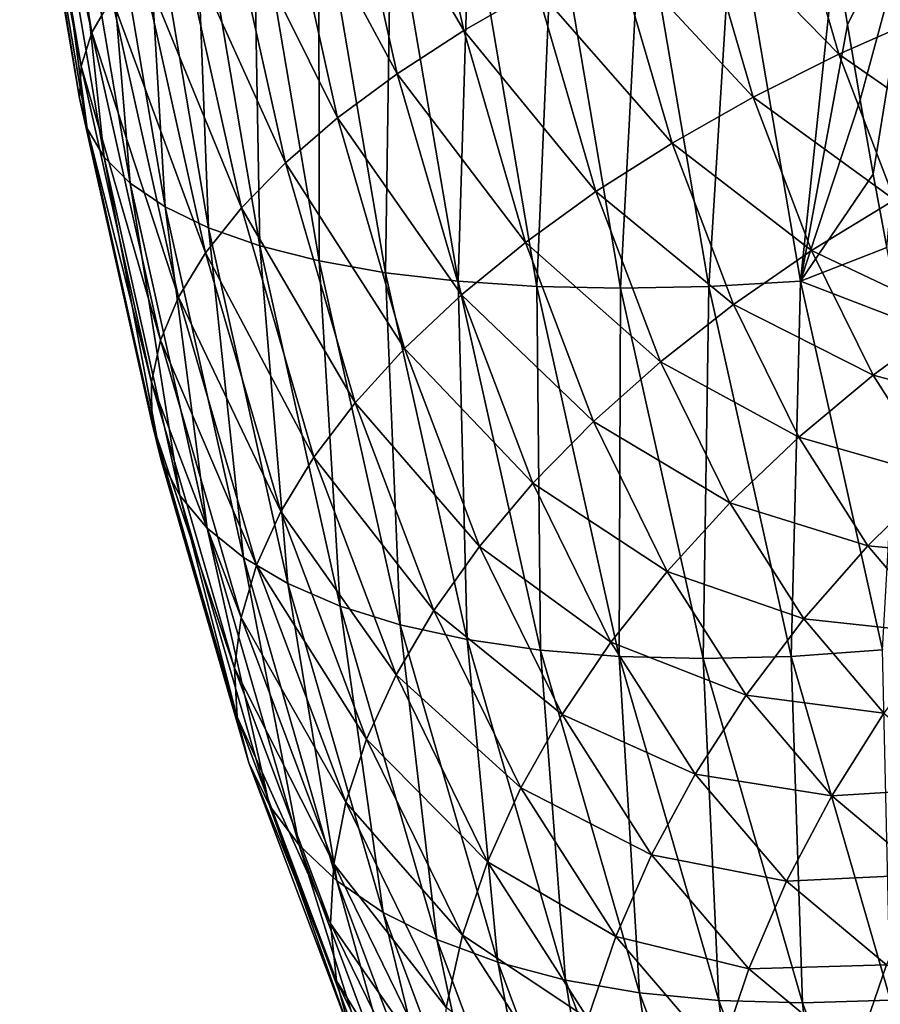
# Model space of a CAD drawing. Header units: millimetres. Extents: x -522 to 188, y -54 to 63.
# Tile 899 of 1056: x 2.88 to 5.36, y -49.92 to -47.08. Entities that reach past the tile are written whole.
import ezdxf

# ---------------------------------------------------------------- set-up
doc = ezdxf.new("R2010")
doc.units = ezdxf.units.MM
doc.header["$LTSCALE"] = 65.185185
doc.layers.add('39', color=7, linetype='CONTINUOUS')
doc.layers.add('40', color=7, linetype='CONTINUOUS')

msp = doc.modelspace()

# ---------------------------------------------------------------- linework, layer by layer
at = {"layer": '39', "linetype": 'CONTINUOUS'}
for points in [[(5.2284, -46.8799, 2.151), (5.2632, -47.099, 2.0905), (5.4777, -46.6605, 2.259), (5.2284, -46.8799, 2.151)], [(5.2632, -47.099, 2.0905), (5.2995, -47.3155, 2.0274), (5.4777, -46.6605, 2.259), (5.2632, -47.099, 2.0905)], [(5.2995, -47.3155, 2.0274), (5.3374, -47.5293, 1.9616), (5.4777, -46.6605, 2.259), (5.2995, -47.3155, 2.0274)], [(5.3374, -47.5293, 1.9616), (5.3768, -47.7405, 1.893), (5.4777, -46.6605, 2.259), (5.3374, -47.5293, 1.9616)]]:
    msp.add_3dface(points, dxfattribs=at)
at = {"layer": '40', "linetype": 'CONTINUOUS'}
for points in [[(3.0866, -47.1214, -1.4972), (2.8867, -46.2224, -0.9362), (2.9216, -46.1473, -1.2097), (3.0866, -47.1214, -1.4972)], [(3.0866, -47.1214, -1.4972), (2.9216, -46.1473, -1.2097), (3.1442, -47.0215, -1.7586), (3.0866, -47.1214, -1.4972)], [(3.0554, -47.2181, -1.2301), (2.8787, -46.2943, -0.6597), (2.8867, -46.2224, -0.9362), (3.0554, -47.2181, -1.2301)], [(3.0554, -47.2181, -1.2301), (2.8867, -46.2224, -0.9362), (3.0866, -47.1214, -1.4972), (3.0554, -47.2181, -1.2301)], [(3.051, -47.3107, -0.9597), (2.8787, -46.2943, -0.6597), (3.0554, -47.2181, -1.2301), (3.051, -47.3107, -0.9597)], [(3.051, -47.3107, -0.9597), (2.8977, -46.3624, -0.3828), (2.8787, -46.2943, -0.6597), (3.051, -47.3107, -0.9597)], [(3.0734, -47.3983, -0.6886), (2.8977, -46.3624, -0.3828), (3.051, -47.3107, -0.9597), (3.0734, -47.3983, -0.6886)], [(3.0734, -47.3983, -0.6886), (2.9434, -46.426, -0.108), (2.8977, -46.3624, -0.3828), (3.0734, -47.3983, -0.6886)], [(3.1222, -47.4802, -0.4193), (3.0155, -46.4846, 0.1623), (2.9434, -46.426, -0.108), (3.1222, -47.4802, -0.4193)], [(3.1222, -47.4802, -0.4193), (2.9434, -46.426, -0.108), (3.0734, -47.3983, -0.6886), (3.1222, -47.4802, -0.4193)], [(4.1579, -47.1157, -3.3577), (3.8022, -46.5055, -2.9013), (3.9995, -46.4056, -3.0823), (4.1579, -47.1157, -3.3577)], [(4.1579, -47.1157, -3.3577), (3.9995, -46.4056, -3.0823), (4.368, -46.9952, -3.5094), (4.1579, -47.1157, -3.3577)], [(3.1972, -47.5556, -0.154), (3.0155, -46.4846, 0.1623), (3.1222, -47.4802, -0.4193), (3.1972, -47.5556, -0.154)], [(3.1972, -47.5556, -0.154), (3.1133, -46.5377, 0.4255), (3.0155, -46.4846, 0.1623), (3.1972, -47.5556, -0.154)], [(3.9662, -47.2402, -3.1863), (3.6249, -46.6077, -2.7019), (3.8022, -46.5055, -2.9013), (3.9662, -47.2402, -3.1863)], [(3.9662, -47.2402, -3.1863), (3.8022, -46.5055, -2.9013), (4.1579, -47.1157, -3.3577), (3.9662, -47.2402, -3.1863)], [(3.2977, -47.6239, 0.1047), (3.2359, -46.5847, 0.6793), (3.1133, -46.5377, 0.4255), (3.2977, -47.6239, 0.1047)], [(3.2977, -47.6239, 0.1047), (3.1133, -46.5377, 0.4255), (3.1972, -47.5556, -0.154), (3.2977, -47.6239, 0.1047)], [(3.4226, -47.6843, 0.3545), (3.2359, -46.5847, 0.6793), (3.2977, -47.6239, 0.1047), (3.4226, -47.6843, 0.3545)], [(3.4226, -47.6843, 0.3545), (3.3822, -46.6252, 0.9214), (3.2359, -46.5847, 0.6793), (3.4226, -47.6843, 0.3545)], [(3.5709, -47.7364, 0.5932), (3.3822, -46.6252, 0.9214), (3.4226, -47.6843, 0.3545), (3.5709, -47.7364, 0.5932)], [(3.5709, -47.7364, 0.5932), (3.5509, -46.6589, 1.1496), (3.3822, -46.6252, 0.9214), (3.5709, -47.7364, 0.5932)], [(3.7945, -47.3677, -2.9967), (3.4691, -46.7114, -2.4858), (3.6249, -46.6077, -2.7019), (3.7945, -47.3677, -2.9967)], [(3.7945, -47.3677, -2.9967), (3.6249, -46.6077, -2.7019), (3.9662, -47.2402, -3.1863), (3.7945, -47.3677, -2.9967)], [(3.7413, -47.7796, 0.8185), (3.5509, -46.6589, 1.1496), (3.5709, -47.7364, 0.5932), (3.7413, -47.7796, 0.8185)], [(3.7413, -47.7796, 0.8185), (3.7405, -46.6854, 1.3618), (3.5509, -46.6589, 1.1496), (3.7413, -47.7796, 0.8185)], [(5.2389, -47.1842, -4.0926), (4.8354, -46.7707, -3.7483), (5.0884, -46.6687, -3.8334), (5.2389, -47.1842, -4.0926)], [(5.2389, -47.1842, -4.0926), (5.0884, -46.6687, -3.8334), (5.4961, -47.0703, -4.1434), (5.2389, -47.1842, -4.0926)], [(3.6444, -47.497, -2.7907), (3.3363, -46.8155, -2.2552), (3.4691, -46.7114, -2.4858), (3.6444, -47.497, -2.7907)], [(3.6444, -47.497, -2.7907), (3.4691, -46.7114, -2.4858), (3.7945, -47.3677, -2.9967), (3.6444, -47.497, -2.7907)], [(3.9322, -47.8137, 1.0284), (3.9492, -46.7046, 1.5561), (3.7405, -46.6854, 1.3618), (3.9322, -47.8137, 1.0284)], [(3.9322, -47.8137, 1.0284), (3.7405, -46.6854, 1.3618), (3.7413, -47.7796, 0.8185), (3.9322, -47.8137, 1.0284)], [(4.1418, -47.8382, 1.2211), (3.9492, -46.7046, 1.5561), (3.9322, -47.8137, 1.0284), (4.1418, -47.8382, 1.2211)], [(4.1418, -47.8382, 1.2211), (4.1751, -46.7162, 1.7308), (3.9492, -46.7046, 1.5561), (4.1418, -47.8382, 1.2211)], [(4.8635, -47.853, 1.6789), (4.9351, -46.7049, 2.1218), (4.6703, -46.7163, 2.0149), (4.8635, -47.853, 1.6789)], [(5.1277, -47.8381, 1.7867), (4.9351, -46.7049, 2.1218), (4.8635, -47.853, 1.6789), (5.1277, -47.8381, 1.7867)], [(5.1277, -47.8381, 1.7867), (5.2284, -46.8799, 2.151), (4.9351, -46.7049, 2.1218), (5.1277, -47.8381, 1.7867)], [(4.3683, -47.853, 1.3948), (4.1751, -46.7162, 1.7308), (4.1418, -47.8382, 1.2211), (4.3683, -47.853, 1.3948)], [(4.3683, -47.853, 1.3948), (4.4162, -46.7201, 1.8842), (4.1751, -46.7162, 1.7308), (4.3683, -47.853, 1.3948)], [(4.6096, -47.858, 1.5478), (4.4162, -46.7201, 1.8842), (4.3683, -47.853, 1.3948), (4.6096, -47.858, 1.5478)], [(4.6096, -47.858, 1.5478), (4.6703, -46.7163, 2.0149), (4.4162, -46.7201, 1.8842), (4.6096, -47.858, 1.5478)], [(4.8635, -47.853, 1.6789), (4.6703, -46.7163, 2.0149), (4.6096, -47.858, 1.5478), (4.8635, -47.853, 1.6789)], [(4.9921, -47.3078, -4.0186), (4.5945, -46.8798, -3.64), (4.8354, -46.7707, -3.7483), (4.9921, -47.3078, -4.0186)], [(4.9921, -47.3078, -4.0186), (4.8354, -46.7707, -3.7483), (5.2389, -47.1842, -4.0926), (4.9921, -47.3078, -4.0186)], [(3.5173, -47.6268, -2.5701), (3.2277, -46.9192, -2.0121), (3.3363, -46.8155, -2.2552), (3.5173, -47.6268, -2.5701)], [(3.5173, -47.6268, -2.5701), (3.3363, -46.8155, -2.2552), (3.6444, -47.497, -2.7907), (3.5173, -47.6268, -2.5701)], [(4.7579, -47.4401, -3.922), (4.368, -46.9952, -3.5094), (4.5945, -46.8798, -3.64), (4.7579, -47.4401, -3.922)], [(4.7579, -47.4401, -3.922), (4.5945, -46.8798, -3.64), (4.9921, -47.3078, -4.0186), (4.7579, -47.4401, -3.922)], [(5.2632, -47.099, 2.0905), (5.2284, -46.8799, 2.151), (5.1277, -47.8381, 1.7867), (5.2632, -47.099, 2.0905)], [(3.4144, -47.756, -2.3369), (3.1442, -47.0215, -1.7586), (3.2277, -46.9192, -2.0121), (3.4144, -47.756, -2.3369)], [(3.4144, -47.756, -2.3369), (3.2277, -46.9192, -2.0121), (3.5173, -47.6268, -2.5701), (3.4144, -47.756, -2.3369)], [(4.5385, -47.5799, -3.8039), (4.1579, -47.1157, -3.3577), (4.368, -46.9952, -3.5094), (4.5385, -47.5799, -3.8039)], [(4.5385, -47.5799, -3.8039), (4.368, -46.9952, -3.5094), (4.7579, -47.4401, -3.922), (4.5385, -47.5799, -3.8039)], [(3.3365, -47.8835, -2.0933), (3.0866, -47.1214, -1.4972), (3.1442, -47.0215, -1.7586), (3.3365, -47.8835, -2.0933)], [(3.3365, -47.8835, -2.0933), (3.1442, -47.0215, -1.7586), (3.4144, -47.756, -2.3369), (3.3365, -47.8835, -2.0933)], [(5.6482, -47.4695, -4.4028), (5.2389, -47.1842, -4.0926), (5.4961, -47.0703, -4.1434), (5.6482, -47.4695, -4.4028)], [(5.2995, -47.3155, 2.0274), (5.2632, -47.099, 2.0905), (5.1277, -47.8381, 1.7867), (5.2995, -47.3155, 2.0274)], [(3.2844, -48.0081, -1.8414), (3.0554, -47.2181, -1.2301), (3.0866, -47.1214, -1.4972), (3.2844, -48.0081, -1.8414)], [(3.2844, -48.0081, -1.8414), (3.0866, -47.1214, -1.4972), (3.3365, -47.8835, -2.0933), (3.2844, -48.0081, -1.8414)], [(4.3358, -47.726, -3.6652), (3.9662, -47.2402, -3.1863), (4.1579, -47.1157, -3.3577), (4.3358, -47.726, -3.6652)], [(4.3358, -47.726, -3.6652), (4.1579, -47.1157, -3.3577), (4.5385, -47.5799, -3.8039), (4.3358, -47.726, -3.6652)], [(5.3986, -47.6037, -4.3654), (4.9921, -47.3078, -4.0186), (5.2389, -47.1842, -4.0926), (5.3986, -47.6037, -4.3654)], [(5.3986, -47.6037, -4.3654), (5.2389, -47.1842, -4.0926), (5.6482, -47.4695, -4.4028), (5.3986, -47.6037, -4.3654)], [(3.2586, -48.1286, -1.5836), (3.051, -47.3107, -0.9597), (3.0554, -47.2181, -1.2301), (3.2586, -48.1286, -1.5836)], [(3.2586, -48.1286, -1.5836), (3.0554, -47.2181, -1.2301), (3.2844, -48.0081, -1.8414), (3.2586, -48.1286, -1.5836)], [(4.1516, -47.8769, -3.5071), (3.7945, -47.3677, -2.9967), (3.9662, -47.2402, -3.1863), (4.1516, -47.8769, -3.5071)], [(4.1516, -47.8769, -3.5071), (3.9662, -47.2402, -3.1863), (4.3358, -47.726, -3.6652), (4.1516, -47.8769, -3.5071)], [(5.1601, -47.7494, -4.306), (4.7579, -47.4401, -3.922), (4.9921, -47.3078, -4.0186), (5.1601, -47.7494, -4.306)], [(5.1601, -47.7494, -4.306), (4.9921, -47.3078, -4.0186), (5.3986, -47.6037, -4.3654), (5.1601, -47.7494, -4.306)], [(3.2593, -48.244, -1.3221), (3.051, -47.3107, -0.9597), (3.2586, -48.1286, -1.5836), (3.2593, -48.244, -1.3221)], [(3.2593, -48.244, -1.3221), (3.0734, -47.3983, -0.6886), (3.051, -47.3107, -0.9597), (3.2593, -48.244, -1.3221)], [(5.3374, -47.5293, 1.9616), (5.2995, -47.3155, 2.0274), (5.1277, -47.8381, 1.7867), (5.3374, -47.5293, 1.9616)], [(3.9877, -48.0314, -3.3312), (3.6444, -47.497, -2.7907), (3.7945, -47.3677, -2.9967), (3.9877, -48.0314, -3.3312)], [(3.9877, -48.0314, -3.3312), (3.7945, -47.3677, -2.9967), (4.1516, -47.8769, -3.5071), (3.9877, -48.0314, -3.3312)], [(3.2864, -48.3532, -1.0594), (3.0734, -47.3983, -0.6886), (3.2593, -48.244, -1.3221), (3.2864, -48.3532, -1.0594)], [(3.2864, -48.3532, -1.0594), (3.1222, -47.4802, -0.4193), (3.0734, -47.3983, -0.6886), (3.2864, -48.3532, -1.0594)], [(4.9347, -47.9054, -4.2251), (4.5385, -47.5799, -3.8039), (4.7579, -47.4401, -3.922), (4.9347, -47.9054, -4.2251)], [(4.9347, -47.9054, -4.2251), (4.7579, -47.4401, -3.922), (5.1601, -47.7494, -4.306), (4.9347, -47.9054, -4.2251)], [(3.3398, -48.4552, -0.7979), (3.1972, -47.5556, -0.154), (3.1222, -47.4802, -0.4193), (3.3398, -48.4552, -0.7979)], [(3.3398, -48.4552, -0.7979), (3.1222, -47.4802, -0.4193), (3.2864, -48.3532, -1.0594), (3.3398, -48.4552, -0.7979)], [(3.8455, -48.188, -3.1391), (3.5173, -47.6268, -2.5701), (3.6444, -47.497, -2.7907), (3.8455, -48.188, -3.1391)], [(3.8455, -48.188, -3.1391), (3.6444, -47.497, -2.7907), (3.9877, -48.0314, -3.3312), (3.8455, -48.188, -3.1391)], [(5.3768, -47.7405, 1.893), (5.3374, -47.5293, 1.9616), (5.1277, -47.8381, 1.7867), (5.3768, -47.7405, 1.893)], [(3.4189, -48.5491, -0.5398), (3.1972, -47.5556, -0.154), (3.3398, -48.4552, -0.7979), (3.4189, -48.5491, -0.5398)], [(3.4189, -48.5491, -0.5398), (3.2977, -47.6239, 0.1047), (3.1972, -47.5556, -0.154), (3.4189, -48.5491, -0.5398)], [(4.7246, -48.0702, -4.1235), (4.3358, -47.726, -3.6652), (4.5385, -47.5799, -3.8039), (4.7246, -48.0702, -4.1235)], [(4.7246, -48.0702, -4.1235), (4.5385, -47.5799, -3.8039), (4.9347, -47.9054, -4.2251), (4.7246, -48.0702, -4.1235)], [(5.5652, -47.9418, -4.6501), (5.1601, -47.7494, -4.306), (5.3986, -47.6037, -4.3654), (5.5652, -47.9418, -4.6501)], [(3.523, -48.634, -0.2876), (3.4226, -47.6843, 0.3545), (3.2977, -47.6239, 0.1047), (3.523, -48.634, -0.2876)], [(3.523, -48.634, -0.2876), (3.2977, -47.6239, 0.1047), (3.4189, -48.5491, -0.5398), (3.523, -48.634, -0.2876)], [(3.7263, -48.3453, -2.9324), (3.4144, -47.756, -2.3369), (3.5173, -47.6268, -2.5701), (3.7263, -48.3453, -2.9324)], [(3.7263, -48.3453, -2.9324), (3.5173, -47.6268, -2.5701), (3.8455, -48.188, -3.1391), (3.7263, -48.3453, -2.9324)], [(3.6513, -48.7092, -0.0435), (3.4226, -47.6843, 0.3545), (3.523, -48.634, -0.2876), (3.6513, -48.7092, -0.0435)], [(3.6513, -48.7092, -0.0435), (3.5709, -47.7364, 0.5932), (3.4226, -47.6843, 0.3545), (3.6513, -48.7092, -0.0435)], [(4.5315, -48.2423, -4.0019), (4.1516, -47.8769, -3.5071), (4.3358, -47.726, -3.6652), (4.5315, -48.2423, -4.0019)], [(4.5315, -48.2423, -4.0019), (4.3358, -47.726, -3.6652), (4.7246, -48.0702, -4.1235), (4.5315, -48.2423, -4.0019)], [(3.6312, -48.5018, -2.7131), (3.3365, -47.8835, -2.0933), (3.4144, -47.756, -2.3369), (3.6312, -48.5018, -2.7131)], [(3.6312, -48.5018, -2.7131), (3.4144, -47.756, -2.3369), (3.7263, -48.3453, -2.9324), (3.6312, -48.5018, -2.7131)], [(3.8024, -48.7741, 0.1902), (3.5709, -47.7364, 0.5932), (3.6513, -48.7092, -0.0435), (3.8024, -48.7741, 0.1902)], [(3.8024, -48.7741, 0.1902), (3.7413, -47.7796, 0.8185), (3.5709, -47.7364, 0.5932), (3.8024, -48.7741, 0.1902)], [(5.3371, -48.1088, -4.6088), (4.9347, -47.9054, -4.2251), (5.1601, -47.7494, -4.306), (5.3371, -48.1088, -4.6088)], [(5.4178, -47.9491, 1.8217), (5.3768, -47.7405, 1.893), (5.1277, -47.8381, 1.7867), (5.4178, -47.9491, 1.8217)], [(5.3371, -48.1088, -4.6088), (5.1601, -47.7494, -4.306), (5.5652, -47.9418, -4.6501), (5.3371, -48.1088, -4.6088)], [(3.9752, -48.8279, 0.4114), (3.7413, -47.7796, 0.8185), (3.8024, -48.7741, 0.1902), (3.9752, -48.8279, 0.4114)], [(3.9752, -48.8279, 0.4114), (3.9322, -47.8137, 1.0284), (3.7413, -47.7796, 0.8185), (3.9752, -48.8279, 0.4114)], [(4.1679, -48.8702, 0.6181), (4.1418, -47.8382, 1.2211), (3.9322, -47.8137, 1.0284), (4.1679, -48.8702, 0.6181)], [(4.1679, -48.8702, 0.6181), (3.9322, -47.8137, 1.0284), (3.9752, -48.8279, 0.4114), (4.1679, -48.8702, 0.6181)], [(4.3788, -48.9007, 0.8085), (4.3683, -47.853, 1.3948), (4.1418, -47.8382, 1.2211), (4.3788, -48.9007, 0.8085)], [(4.3788, -48.9007, 0.8085), (4.1418, -47.8382, 1.2211), (4.1679, -48.8702, 0.6181), (4.3788, -48.9007, 0.8085)], [(5.1012, -48.9186, 1.2651), (5.1277, -47.8381, 1.7867), (4.8635, -47.853, 1.6789), (5.1012, -48.9186, 1.2651)], [(5.3645, -48.8999, 1.3745), (5.1277, -47.8381, 1.7867), (5.1012, -48.9186, 1.2651), (5.3645, -48.8999, 1.3745)], [(5.3645, -48.8999, 1.3745), (5.4178, -47.9491, 1.8217), (5.1277, -47.8381, 1.7867), (5.3645, -48.8999, 1.3745)], [(4.6061, -48.919, 0.9808), (4.3683, -47.853, 1.3948), (4.3788, -48.9007, 0.8085), (4.6061, -48.919, 0.9808)], [(4.6061, -48.919, 0.9808), (4.6096, -47.858, 1.5478), (4.3683, -47.853, 1.3948), (4.6061, -48.919, 0.9808)], [(4.8476, -48.925, 1.1335), (4.6096, -47.858, 1.5478), (4.6061, -48.919, 0.9808), (4.8476, -48.925, 1.1335)], [(4.8476, -48.925, 1.1335), (4.8635, -47.853, 1.6789), (4.6096, -47.858, 1.5478), (4.8476, -48.925, 1.1335)], [(5.1012, -48.9186, 1.2651), (4.8635, -47.853, 1.6789), (4.8476, -48.925, 1.1335), (5.1012, -48.9186, 1.2651)], [(3.561, -48.6563, -2.4831), (3.2844, -48.0081, -1.8414), (3.3365, -47.8835, -2.0933), (3.561, -48.6563, -2.4831)], [(3.561, -48.6563, -2.4831), (3.3365, -47.8835, -2.0933), (3.6312, -48.5018, -2.7131), (3.561, -48.6563, -2.4831)], [(4.3573, -48.4202, -3.8616), (3.9877, -48.0314, -3.3312), (4.1516, -47.8769, -3.5071), (4.3573, -48.4202, -3.8616)], [(4.3573, -48.4202, -3.8616), (4.1516, -47.8769, -3.5071), (4.5315, -48.2423, -4.0019), (4.3573, -48.4202, -3.8616)], [(5.1228, -48.2876, -4.5473), (4.7246, -48.0702, -4.1235), (4.9347, -47.9054, -4.2251), (5.1228, -48.2876, -4.5473)], [(5.1228, -48.2876, -4.5473), (4.9347, -47.9054, -4.2251), (5.3371, -48.1088, -4.6088), (5.1228, -48.2876, -4.5473)], [(5.7391, -48.2149, -4.9504), (5.3371, -48.1088, -4.6088), (5.5652, -47.9418, -4.6501), (5.7391, -48.2149, -4.9504)], [(3.5165, -48.8071, -2.2445), (3.2586, -48.1286, -1.5836), (3.2844, -48.0081, -1.8414), (3.5165, -48.8071, -2.2445)], [(3.5165, -48.8071, -2.2445), (3.2844, -48.0081, -1.8414), (3.561, -48.6563, -2.4831), (3.5165, -48.8071, -2.2445)], [(4.2036, -48.6023, -3.7038), (3.8455, -48.188, -3.1391), (3.9877, -48.0314, -3.3312), (4.2036, -48.6023, -3.7038)], [(4.2036, -48.6023, -3.7038), (3.9877, -48.0314, -3.3312), (4.3573, -48.4202, -3.8616), (4.2036, -48.6023, -3.7038)], [(4.9243, -48.4765, -4.466), (4.5315, -48.2423, -4.0019), (4.7246, -48.0702, -4.1235), (4.9243, -48.4765, -4.466)], [(4.9243, -48.4765, -4.466), (4.7246, -48.0702, -4.1235), (5.1228, -48.2876, -4.5473), (4.9243, -48.4765, -4.466)], [(3.4979, -48.9531, -1.9995), (3.2593, -48.244, -1.3221), (3.2586, -48.1286, -1.5836), (3.4979, -48.9531, -1.9995)], [(3.4979, -48.9531, -1.9995), (3.2586, -48.1286, -1.5836), (3.5165, -48.8071, -2.2445), (3.4979, -48.9531, -1.9995)], [(5.5233, -48.4011, -4.9301), (5.1228, -48.2876, -4.5473), (5.3371, -48.1088, -4.6088), (5.5233, -48.4011, -4.9301)], [(5.5233, -48.4011, -4.9301), (5.3371, -48.1088, -4.6088), (5.7391, -48.2149, -4.9504), (5.5233, -48.4011, -4.9301)], [(4.0717, -48.7868, -3.53), (3.7263, -48.3453, -2.9324), (3.8455, -48.188, -3.1391), (4.0717, -48.7868, -3.53)], [(4.0717, -48.7868, -3.53), (3.8455, -48.188, -3.1391), (4.2036, -48.6023, -3.7038), (4.0717, -48.7868, -3.53)], [(3.5055, -49.0929, -1.7504), (3.2593, -48.244, -1.3221), (3.4979, -48.9531, -1.9995), (3.5055, -49.0929, -1.7504)], [(3.5055, -49.0929, -1.7504), (3.2864, -48.3532, -1.0594), (3.2593, -48.244, -1.3221), (3.5055, -49.0929, -1.7504)], [(4.7435, -48.6737, -4.3658), (4.3573, -48.4202, -3.8616), (4.5315, -48.2423, -4.0019), (4.7435, -48.6737, -4.3658)], [(4.7435, -48.6737, -4.3658), (4.5315, -48.2423, -4.0019), (4.9243, -48.4765, -4.466), (4.7435, -48.6737, -4.3658)], [(5.3222, -48.6003, -4.891), (4.9243, -48.4765, -4.466), (5.1228, -48.2876, -4.5473), (5.3222, -48.6003, -4.891)], [(5.3222, -48.6003, -4.891), (5.1228, -48.2876, -4.5473), (5.5233, -48.4011, -4.9301), (5.3222, -48.6003, -4.891)], [(3.5392, -49.2251, -1.4993), (3.2864, -48.3532, -1.0594), (3.5055, -49.0929, -1.7504), (3.5392, -49.2251, -1.4993)], [(3.5392, -49.2251, -1.4993), (3.3398, -48.4552, -0.7979), (3.2864, -48.3532, -1.0594), (3.5392, -49.2251, -1.4993)], [(3.9629, -48.9722, -3.3417), (3.6312, -48.5018, -2.7131), (3.7263, -48.3453, -2.9324), (3.9629, -48.9722, -3.3417)], [(3.9629, -48.9722, -3.3417), (3.7263, -48.3453, -2.9324), (4.0717, -48.7868, -3.53), (3.9629, -48.9722, -3.3417)], [(5.7239, -48.6381, -5.2778), (5.3222, -48.6003, -4.891), (5.5233, -48.4011, -4.9301), (5.7239, -48.6381, -5.2778)], [(4.5819, -48.8776, -4.2475), (4.2036, -48.6023, -3.7038), (4.3573, -48.4202, -3.8616), (4.5819, -48.8776, -4.2475)], [(4.5819, -48.8776, -4.2475), (4.3573, -48.4202, -3.8616), (4.7435, -48.6737, -4.3658), (4.5819, -48.8776, -4.2475)], [(3.5987, -49.3486, -1.2485), (3.4189, -48.5491, -0.5398), (3.3398, -48.4552, -0.7979), (3.5987, -49.3486, -1.2485)], [(3.5987, -49.3486, -1.2485), (3.3398, -48.4552, -0.7979), (3.5392, -49.2251, -1.4993), (3.5987, -49.3486, -1.2485)], [(5.1376, -48.8107, -4.8335), (4.7435, -48.6737, -4.3658), (4.9243, -48.4765, -4.466), (5.1376, -48.8107, -4.8335)], [(5.1376, -48.8107, -4.8335), (4.9243, -48.4765, -4.466), (5.3222, -48.6003, -4.891), (5.1376, -48.8107, -4.8335)], [(3.8781, -49.1567, -3.1406), (3.561, -48.6563, -2.4831), (3.6312, -48.5018, -2.7131), (3.8781, -49.1567, -3.1406)], [(3.8781, -49.1567, -3.1406), (3.6312, -48.5018, -2.7131), (3.9629, -48.9722, -3.3417), (3.8781, -49.1567, -3.1406)], [(3.6835, -49.4623, -1.0004), (3.523, -48.634, -0.2876), (3.4189, -48.5491, -0.5398), (3.6835, -49.4623, -1.0004)], [(3.6835, -49.4623, -1.0004), (3.4189, -48.5491, -0.5398), (3.5987, -49.3486, -1.2485), (3.6835, -49.4623, -1.0004)], [(4.441, -49.0862, -4.1122), (4.0717, -48.7868, -3.53), (4.2036, -48.6023, -3.7038), (4.441, -49.0862, -4.1122)], [(4.441, -49.0862, -4.1122), (4.2036, -48.6023, -3.7038), (4.5819, -48.8776, -4.2475), (4.441, -49.0862, -4.1122)], [(5.5374, -48.8541, -5.2632), (5.1376, -48.8107, -4.8335), (5.3222, -48.6003, -4.891), (5.5374, -48.8541, -5.2632)], [(5.5374, -48.8541, -5.2632), (5.3222, -48.6003, -4.891), (5.7239, -48.6381, -5.2778), (5.5374, -48.8541, -5.2632)], [(3.7927, -49.5651, -0.7572), (3.6513, -48.7092, -0.0435), (3.523, -48.634, -0.2876), (3.7927, -49.5651, -0.7572)], [(3.7927, -49.5651, -0.7572), (3.523, -48.634, -0.2876), (3.6835, -49.4623, -1.0004), (3.7927, -49.5651, -0.7572)], [(3.8181, -49.3387, -2.9286), (3.5165, -48.8071, -2.2445), (3.561, -48.6563, -2.4831), (3.8181, -49.3387, -2.9286)], [(3.8181, -49.3387, -2.9286), (3.561, -48.6563, -2.4831), (3.8781, -49.1567, -3.1406), (3.8181, -49.3387, -2.9286)], [(4.9713, -49.0305, -4.758), (4.5819, -48.8776, -4.2475), (4.7435, -48.6737, -4.3658), (4.9713, -49.0305, -4.758)], [(4.9713, -49.0305, -4.758), (4.7435, -48.6737, -4.3658), (5.1376, -48.8107, -4.8335), (4.9713, -49.0305, -4.758)], [(3.9254, -49.6562, -0.521), (3.6513, -48.7092, -0.0435), (3.7927, -49.5651, -0.7572), (3.9254, -49.6562, -0.521)], [(3.9254, -49.6562, -0.521), (3.8024, -48.7741, 0.1902), (3.6513, -48.7092, -0.0435), (3.9254, -49.6562, -0.521)], [(4.0804, -49.7346, -0.2941), (3.8024, -48.7741, 0.1902), (3.9254, -49.6562, -0.521), (4.0804, -49.7346, -0.2941)], [(4.0804, -49.7346, -0.2941), (3.9752, -48.8279, 0.4114), (3.8024, -48.7741, 0.1902), (4.0804, -49.7346, -0.2941)], [(3.7834, -49.5165, -2.7076), (3.4979, -48.9531, -1.9995), (3.5165, -48.8071, -2.2445), (3.7834, -49.5165, -2.7076)], [(3.7834, -49.5165, -2.7076), (3.5165, -48.8071, -2.2445), (3.8181, -49.3387, -2.9286), (3.7834, -49.5165, -2.7076)], [(4.3222, -49.2977, -3.9612), (3.9629, -48.9722, -3.3417), (4.0717, -48.7868, -3.53), (4.3222, -49.2977, -3.9612)], [(4.3222, -49.2977, -3.9612), (4.0717, -48.7868, -3.53), (4.441, -49.0862, -4.1122), (4.3222, -49.2977, -3.9612)], [(5.3682, -49.0823, -5.2314), (4.9713, -49.0305, -4.758), (5.1376, -48.8107, -4.8335), (5.3682, -49.0823, -5.2314)], [(5.3682, -49.0823, -5.2314), (5.1376, -48.8107, -4.8335), (5.5374, -48.8541, -5.2632), (5.3682, -49.0823, -5.2314)], [(4.2563, -49.7997, -0.0785), (3.9752, -48.8279, 0.4114), (4.0804, -49.7346, -0.2941), (4.2563, -49.7997, -0.0785)], [(4.2563, -49.7997, -0.0785), (4.1679, -48.8702, 0.6181), (3.9752, -48.8279, 0.4114), (4.2563, -49.7997, -0.0785)], [(4.4515, -49.8509, 0.1239), (4.3788, -48.9007, 0.8085), (4.1679, -48.8702, 0.6181), (4.4515, -49.8509, 0.1239)], [(4.4515, -49.8509, 0.1239), (4.1679, -48.8702, 0.6181), (4.2563, -49.7997, -0.0785), (4.4515, -49.8509, 0.1239)], [(4.8246, -49.2576, -4.6652), (4.441, -49.0862, -4.1122), (4.5819, -48.8776, -4.2475), (4.8246, -49.2576, -4.6652)], [(4.8246, -49.2576, -4.6652), (4.5819, -48.8776, -4.2475), (4.9713, -49.0305, -4.758), (4.8246, -49.2576, -4.6652)], [(4.6641, -49.8877, 0.3112), (4.6061, -48.919, 0.9808), (4.3788, -48.9007, 0.8085), (4.6641, -49.8877, 0.3112)], [(4.6641, -49.8877, 0.3112), (4.3788, -48.9007, 0.8085), (4.4515, -49.8509, 0.1239), (4.6641, -49.8877, 0.3112)], [(4.8924, -49.9098, 0.4817), (4.6061, -48.919, 0.9808), (4.6641, -49.8877, 0.3112), (4.8924, -49.9098, 0.4817)], [(4.8924, -49.9098, 0.4817), (4.8476, -48.925, 1.1335), (4.6061, -48.919, 0.9808), (4.8924, -49.9098, 0.4817)], [(5.1342, -49.9169, 0.6339), (5.1012, -48.9186, 1.2651), (4.8476, -48.925, 1.1335), (5.1342, -49.9169, 0.6339)], [(5.1342, -49.9169, 0.6339), (4.8476, -48.925, 1.1335), (4.8924, -49.9098, 0.4817), (5.1342, -49.9169, 0.6339)], [(5.3873, -49.9091, 0.7664), (5.3645, -48.8999, 1.3745), (5.1012, -48.9186, 1.2651), (5.3873, -49.9091, 0.7664)], [(5.3873, -49.9091, 0.7664), (5.1012, -48.9186, 1.2651), (5.1342, -49.9169, 0.6339), (5.3873, -49.9091, 0.7664)], [(3.7744, -49.6886, -2.4796), (3.5055, -49.0929, -1.7504), (3.4979, -48.9531, -1.9995), (3.7744, -49.6886, -2.4796)], [(3.7744, -49.6886, -2.4796), (3.4979, -48.9531, -1.9995), (3.7834, -49.5165, -2.7076), (3.7744, -49.6886, -2.4796)], [(4.2264, -49.5101, -3.7957), (3.8781, -49.1567, -3.1406), (3.9629, -48.9722, -3.3417), (4.2264, -49.5101, -3.7957)], [(4.2264, -49.5101, -3.7957), (3.9629, -48.9722, -3.3417), (4.3222, -49.2977, -3.9612), (4.2264, -49.5101, -3.7957)], [(5.218, -49.3205, -5.1829), (4.8246, -49.2576, -4.6652), (4.9713, -49.0305, -4.758), (5.218, -49.3205, -5.1829)], [(5.218, -49.3205, -5.1829), (4.9713, -49.0305, -4.758), (5.3682, -49.0823, -5.2314), (5.218, -49.3205, -5.1829)], [(3.7912, -49.8532, -2.2466), (3.5055, -49.0929, -1.7504), (3.7744, -49.6886, -2.4796), (3.7912, -49.8532, -2.2466)], [(3.7912, -49.8532, -2.2466), (3.5392, -49.2251, -1.4993), (3.5055, -49.0929, -1.7504), (3.7912, -49.8532, -2.2466)], [(4.6991, -49.49, -4.5561), (4.3222, -49.2977, -3.9612), (4.441, -49.0862, -4.1122), (4.6991, -49.49, -4.5561)], [(4.6991, -49.49, -4.5561), (4.441, -49.0862, -4.1122), (4.8246, -49.2576, -4.6652), (4.6991, -49.49, -4.5561)], [(5.6218, -49.2953, -5.6676), (5.218, -49.3205, -5.1829), (5.3682, -49.0823, -5.2314), (5.6218, -49.2953, -5.6676)], [(4.1546, -49.7215, -3.6174), (3.8181, -49.3387, -2.9286), (3.8781, -49.1567, -3.1406), (4.1546, -49.7215, -3.6174)], [(4.1546, -49.7215, -3.6174), (3.8781, -49.1567, -3.1406), (4.2264, -49.5101, -3.7957), (4.1546, -49.7215, -3.6174)], [(3.8335, -50.009, -2.0108), (3.5392, -49.2251, -1.4993), (3.7912, -49.8532, -2.2466), (3.8335, -50.009, -2.0108)], [(3.8335, -50.009, -2.0108), (3.5987, -49.3486, -1.2485), (3.5392, -49.2251, -1.4993), (3.8335, -50.009, -2.0108)], [(5.088, -49.5666, -5.118), (4.6991, -49.49, -4.5561), (4.8246, -49.2576, -4.6652), (5.088, -49.5666, -5.118)], [(5.088, -49.5666, -5.118), (4.8246, -49.2576, -4.6652), (5.218, -49.3205, -5.1829), (5.088, -49.5666, -5.118)], [(4.5958, -49.7255, -4.4315), (4.2264, -49.5101, -3.7957), (4.3222, -49.2977, -3.9612), (4.5958, -49.7255, -4.4315)], [(4.5958, -49.7255, -4.4315), (4.3222, -49.2977, -3.9612), (4.6991, -49.49, -4.5561), (4.5958, -49.7255, -4.4315)], [(5.4882, -49.547, -5.6467), (5.088, -49.5666, -5.118), (5.218, -49.3205, -5.1829), (5.4882, -49.547, -5.6467)], [(5.4882, -49.547, -5.6467), (5.218, -49.3205, -5.1829), (5.6218, -49.2953, -5.6676), (5.4882, -49.547, -5.6467)], [(3.901, -50.1546, -1.7743), (3.5987, -49.3486, -1.2485), (3.8335, -50.009, -2.0108), (3.901, -50.1546, -1.7743)], [(3.901, -50.1546, -1.7743), (3.6835, -49.4623, -1.0004), (3.5987, -49.3486, -1.2485), (3.901, -50.1546, -1.7743)], [(4.1074, -49.93, -3.4278), (3.7834, -49.5165, -2.7076), (3.8181, -49.3387, -2.9286), (4.1074, -49.93, -3.4278)], [(4.1074, -49.93, -3.4278), (3.8181, -49.3387, -2.9286), (4.1546, -49.7215, -3.6174), (4.1074, -49.93, -3.4278)], [(3.9931, -50.2886, -1.5393), (3.7927, -49.5651, -0.7572), (3.6835, -49.4623, -1.0004), (3.9931, -50.2886, -1.5393)], [(3.9931, -50.2886, -1.5393), (3.6835, -49.4623, -1.0004), (3.901, -50.1546, -1.7743), (3.9931, -50.2886, -1.5393)], [(4.9795, -49.8183, -5.0373), (4.5958, -49.7255, -4.4315), (4.6991, -49.49, -4.5561), (4.9795, -49.8183, -5.0373)], [(4.9795, -49.8183, -5.0373), (4.6991, -49.49, -4.5561), (5.088, -49.5666, -5.118), (4.9795, -49.8183, -5.0373)], [(4.0852, -50.1338, -3.2286), (3.7744, -49.6886, -2.4796), (3.7834, -49.5165, -2.7076), (4.0852, -50.1338, -3.2286)], [(4.0852, -50.1338, -3.2286), (3.7834, -49.5165, -2.7076), (4.1074, -49.93, -3.4278), (4.0852, -50.1338, -3.2286)], [(4.5156, -49.962, -4.2926), (4.1546, -49.7215, -3.6174), (4.2264, -49.5101, -3.7957), (4.5156, -49.962, -4.2926)], [(4.5156, -49.962, -4.2926), (4.2264, -49.5101, -3.7957), (4.5958, -49.7255, -4.4315), (4.5156, -49.962, -4.2926)], [(5.3754, -49.8071, -5.6103), (5.088, -49.5666, -5.118), (5.4882, -49.547, -5.6467), (5.3754, -49.8071, -5.6103)], [(4.109, -50.4097, -1.3079), (3.9254, -49.6562, -0.521), (3.7927, -49.5651, -0.7572), (4.109, -50.4097, -1.3079)], [(4.109, -50.4097, -1.3079), (3.7927, -49.5651, -0.7572), (3.9931, -50.2886, -1.5393), (4.109, -50.4097, -1.3079)], [(5.3754, -49.8071, -5.6103), (4.9795, -49.8183, -5.0373), (5.088, -49.5666, -5.118), (5.3754, -49.8071, -5.6103)], [(4.2476, -50.517, -1.0821), (3.9254, -49.6562, -0.521), (4.109, -50.4097, -1.3079), (4.2476, -50.517, -1.0821)], [(4.2476, -50.517, -1.0821), (4.0804, -49.7346, -0.2941), (3.9254, -49.6562, -0.521), (4.2476, -50.517, -1.0821)], [(4.0883, -50.3308, -3.0217), (3.7912, -49.8532, -2.2466), (3.7744, -49.6886, -2.4796), (4.0883, -50.3308, -3.0217)], [(4.0883, -50.3308, -3.0217), (3.7744, -49.6886, -2.4796), (4.0852, -50.1338, -3.2286), (4.0883, -50.3308, -3.0217)], [(4.4076, -50.6094, -0.8642), (4.0804, -49.7346, -0.2941), (4.2476, -50.517, -1.0821), (4.4076, -50.6094, -0.8642)], [(4.4076, -50.6094, -0.8642), (4.2563, -49.7997, -0.0785), (4.0804, -49.7346, -0.2941), (4.4076, -50.6094, -0.8642)], [(4.4593, -50.1974, -4.1407), (4.1074, -49.93, -3.4278), (4.1546, -49.7215, -3.6174), (4.4593, -50.1974, -4.1407)], [(4.4593, -50.1974, -4.1407), (4.1546, -49.7215, -3.6174), (4.5156, -49.962, -4.2926), (4.4593, -50.1974, -4.1407)], [(4.8934, -50.0734, -4.9415), (4.5156, -49.962, -4.2926), (4.5958, -49.7255, -4.4315), (4.8934, -50.0734, -4.9415)], [(4.8934, -50.0734, -4.9415), (4.5958, -49.7255, -4.4315), (4.9795, -49.8183, -5.0373), (4.8934, -50.0734, -4.9415)], [(4.5876, -50.6861, -0.6559), (4.2563, -49.7997, -0.0785), (4.4076, -50.6094, -0.8642), (4.5876, -50.6861, -0.6559)], [(4.5876, -50.6861, -0.6559), (4.4515, -49.8509, 0.1239), (4.2563, -49.7997, -0.0785), (4.5876, -50.6861, -0.6559)], [(5.2844, -50.073, -5.5587), (4.8934, -50.0734, -4.9415), (4.9795, -49.8183, -5.0373), (5.2844, -50.073, -5.5587)], [(5.2844, -50.073, -5.5587), (4.9795, -49.8183, -5.0373), (5.3754, -49.8071, -5.6103), (5.2844, -50.073, -5.5587)], [(5.6895, -49.9784, -6.1456), (5.2844, -50.073, -5.5587), (5.3754, -49.8071, -5.6103), (5.6895, -49.9784, -6.1456)], [(4.1166, -50.5195, -2.8089), (3.7912, -49.8532, -2.2466), (4.0883, -50.3308, -3.0217), (4.1166, -50.5195, -2.8089)], [(4.1166, -50.5195, -2.8089), (3.8335, -50.009, -2.0108), (3.7912, -49.8532, -2.2466), (4.1166, -50.5195, -2.8089)], [(4.786, -50.7463, -0.4592), (4.6641, -49.8877, 0.3112), (4.4515, -49.8509, 0.1239), (4.786, -50.7463, -0.4592)], [(4.786, -50.7463, -0.4592), (4.4515, -49.8509, 0.1239), (4.5876, -50.6861, -0.6559), (4.786, -50.7463, -0.4592)], [(5.001, -50.7896, -0.2759), (4.8924, -49.9098, 0.4817), (4.6641, -49.8877, 0.3112), (5.001, -50.7896, -0.2759)], [(5.001, -50.7896, -0.2759), (4.6641, -49.8877, 0.3112), (4.786, -50.7463, -0.4592), (5.001, -50.7896, -0.2759)], [(5.2305, -50.8156, -0.1077), (4.8924, -49.9098, 0.4817), (5.001, -50.7896, -0.2759), (5.2305, -50.8156, -0.1077)], [(5.2305, -50.8156, -0.1077), (5.1342, -49.9169, 0.6339), (4.8924, -49.9098, 0.4817), (5.2305, -50.8156, -0.1077)], [(5.4726, -50.824, 0.0439), (5.3873, -49.9091, 0.7664), (5.1342, -49.9169, 0.6339), (5.4726, -50.824, 0.0439)], [(5.4726, -50.824, 0.0439), (5.1342, -49.9169, 0.6339), (5.2305, -50.8156, -0.1077), (5.4726, -50.824, 0.0439)]]:
    msp.add_3dface(points, dxfattribs=at)

doc.saveas('drawing.dxf')
